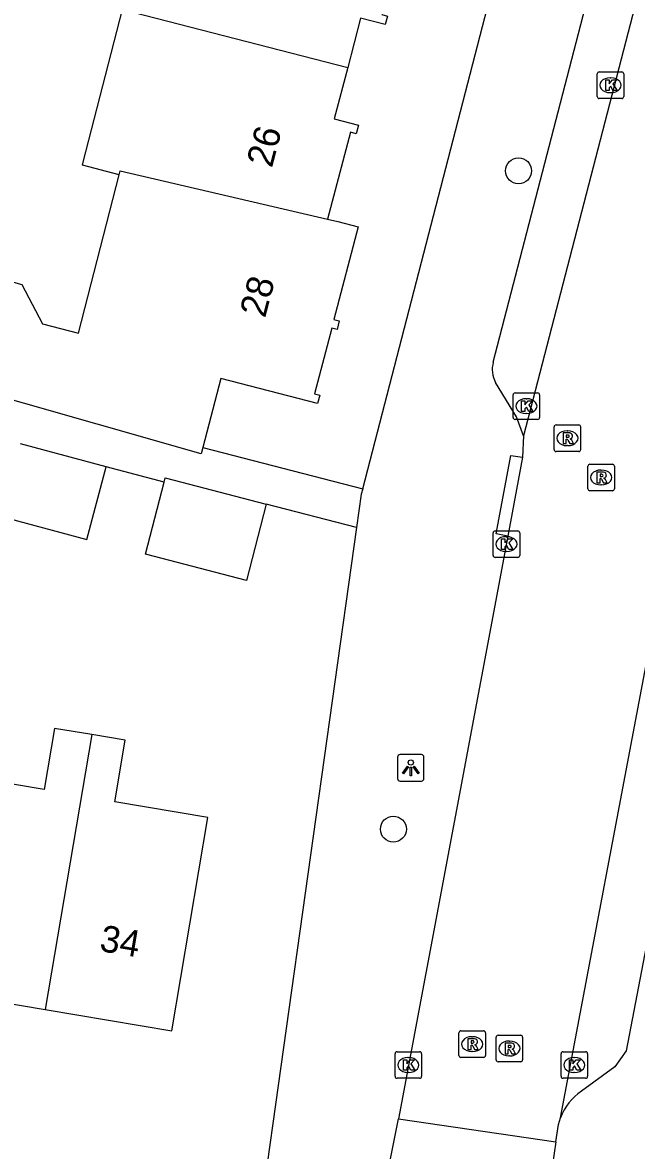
# Model space of a CAD drawing. Extents: x 163686 to 164493, y 382719 to 383870.
# Drawn here: x 163913.6 to 163936.73, y 383138.56 to 383181.08 of the extents above; entities that cross this region are included whole.
import ezdxf

# ---------------------------------------------------------------- set-up
doc = ezdxf.new("R2010")
doc.units = 0
for name, color, linetype in [('IMGEO_Boom', 7, 'Continuous'), ('IMGEO_Kolk', 7, 'Continuous'), ('IMGEO_Lichtpunt', 7, 'Continuous'), ('IMGEO_Pand', 7, 'Continuous'), ('IMGEO_Pand_nummerreeks', 7, 'Continuous'), ('IMGEO_Rijbaan_lokaal_open', 7, 'Continuous'), ('IMGEO_Rioolput', 7, 'Continuous'), ('IMGEO_Voetpad_open', 7, 'Continuous')]:
    doc.layers.add(name, color=color, linetype=linetype)

msp = doc.modelspace()

# ---------------------------------------------------------------- linework, layer by layer
at = {"layer": 'IMGEO_Boom'}
for centre in [(163932.292, 383175.493), (163927.575, 383150.674)]:
    msp.add_circle(centre, 0.489, dxfattribs=at)
at = {"layer": 'IMGEO_Kolk'}
for p, q in [((163935.257, 383178.294), (163935.257, 383179.146)), ((163935.332, 383179.22), (163936.184, 383179.22)), ((163935.745, 383179), (163935.77, 383179)), ((163936.258, 383179.146), (163936.258, 383178.294)), ((163936.184, 383178.22), (163935.332, 383178.22)), ((163935.768, 383178.44), (163935.743, 383178.44)), ((163932.085, 383166.195), (163932.085, 383167.047)), ((163932.16, 383167.121), (163933.012, 383167.121)), ((163933.086, 383167.047), (163933.086, 383166.195)), ((163932.573, 383166.901), (163932.598, 383166.901)), ((163932.596, 383166.341), (163932.571, 383166.341)), ((163933.012, 383166.121), (163932.16, 383166.121)), ((163931.408, 383161.919), (163932.26, 383161.919)), ((163931.333, 383160.993), (163931.333, 383161.845)), ((163931.821, 383161.699), (163931.846, 383161.699)), ((163932.334, 383161.845), (163932.334, 383160.993)), ((163931.844, 383161.139), (163931.819, 383161.139)), ((163932.26, 383160.919), (163931.408, 383160.919)), ((163927.637, 383141.353), (163927.637, 383142.205)), ((163927.712, 383142.279), (163928.564, 383142.279)), ((163928.125, 383142.059), (163928.15, 383142.059)), ((163928.638, 383142.205), (163928.638, 383141.353)), ((163933.892, 383141.353), (163933.892, 383142.205)), ((163933.967, 383142.279), (163934.819, 383142.279)), ((163934.38, 383142.059), (163934.405, 383142.059)), ((163934.893, 383142.205), (163934.893, 383141.353)), ((163928.148, 383141.499), (163928.123, 383141.499)), ((163934.403, 383141.499), (163934.378, 383141.499)), ((163928.564, 383141.279), (163927.712, 383141.279)), ((163934.819, 383141.279), (163933.967, 383141.279))]:
    msp.add_line(p, q, dxfattribs=at)
for points in [[(163935.257, 383178.294), (163935.257, 383179.146)], [(163935.332, 383179.22), (163936.184, 383179.22)], [(163936.258, 383179.146), (163936.258, 383178.294)], [(163935.578, 383178.92), (163935.701, 383178.92), (163935.701, 383178.769), (163935.831, 383178.92), (163935.995, 383178.92), (163935.849, 383178.769), (163936.002, 383178.52), (163935.85, 383178.52), (163935.765, 383178.684), (163935.701, 383178.617), (163935.701, 383178.52), (163935.578, 383178.52), (163935.578, 383178.92)], [(163936.184, 383178.22), (163935.332, 383178.22)], [(163932.085, 383166.195), (163932.085, 383167.047)], [(163932.16, 383167.121), (163933.012, 383167.121)], [(163933.086, 383167.047), (163933.086, 383166.195)], [(163932.406, 383166.821), (163932.529, 383166.821), (163932.529, 383166.67), (163932.659, 383166.821), (163932.823, 383166.821), (163932.677, 383166.67), (163932.83, 383166.421), (163932.678, 383166.421), (163932.593, 383166.585), (163932.529, 383166.518), (163932.529, 383166.421), (163932.406, 383166.421), (163932.406, 383166.821)], [(163933.012, 383166.121), (163932.16, 383166.121)], [(163931.408, 383161.919), (163932.26, 383161.919)], [(163931.333, 383160.993), (163931.333, 383161.845)], [(163931.654, 383161.619), (163931.777, 383161.619), (163931.777, 383161.468), (163931.907, 383161.619), (163932.071, 383161.619), (163931.925, 383161.468), (163932.078, 383161.219), (163931.926, 383161.219), (163931.841, 383161.383), (163931.777, 383161.316), (163931.777, 383161.219), (163931.654, 383161.219), (163931.654, 383161.619)], [(163932.334, 383161.845), (163932.334, 383160.993)], [(163932.26, 383160.919), (163931.408, 383160.919)], [(163927.637, 383141.353), (163927.637, 383142.205)], [(163927.712, 383142.279), (163928.564, 383142.279)], [(163927.958, 383141.979), (163928.081, 383141.979), (163928.081, 383141.828), (163928.211, 383141.979), (163928.375, 383141.979), (163928.229, 383141.828), (163928.382, 383141.579), (163928.23, 383141.579), (163928.145, 383141.743), (163928.081, 383141.676), (163928.081, 383141.579), (163927.958, 383141.579), (163927.958, 383141.979)], [(163928.638, 383142.205), (163928.638, 383141.353)], [(163933.892, 383141.353), (163933.892, 383142.205)], [(163933.967, 383142.279), (163934.819, 383142.279)], [(163934.213, 383141.979), (163934.336, 383141.979), (163934.336, 383141.828), (163934.466, 383141.979), (163934.63, 383141.979), (163934.484, 383141.828), (163934.637, 383141.579), (163934.485, 383141.579), (163934.4, 383141.743), (163934.336, 383141.676), (163934.336, 383141.579), (163934.213, 383141.579), (163934.213, 383141.979)], [(163934.893, 383142.205), (163934.893, 383141.353)], [(163928.564, 383141.279), (163927.712, 383141.279)], [(163934.819, 383141.279), (163933.967, 383141.279)]]:
    msp.add_lwpolyline(points, dxfattribs=at)
for centre, start, end in [((163935.334, 383179.144), 91.552, 178.448), ((163935.334, 383179.144), 91.552, 178.448), ((163936.182, 383179.144), 1.552, 88.448), ((163936.182, 383179.144), 1.552, 88.448), ((163935.334, 383178.296), 181.552, 268.448), ((163935.334, 383178.296), 181.552, 268.448), ((163936.182, 383178.296), 271.552, 358.448), ((163936.182, 383178.296), 271.552, 358.448), ((163932.162, 383167.045), 91.552, 178.448), ((163932.162, 383167.045), 91.552, 178.448), ((163933.01, 383167.045), 1.552, 88.448), ((163933.01, 383167.045), 1.552, 88.448), ((163932.162, 383166.197), 181.552, 268.448), ((163932.162, 383166.197), 181.552, 268.448), ((163933.01, 383166.197), 271.552, 358.448), ((163933.01, 383166.197), 271.552, 358.448), ((163931.41, 383161.843), 91.552, 178.448), ((163931.41, 383161.843), 91.552, 178.448), ((163932.258, 383161.843), 1.552, 88.448), ((163932.258, 383161.843), 1.552, 88.448), ((163931.41, 383160.995), 181.552, 268.448), ((163931.41, 383160.995), 181.552, 268.448), ((163932.258, 383160.995), 271.552, 358.448), ((163932.258, 383160.995), 271.552, 358.448), ((163927.714, 383142.203), 91.552, 178.448), ((163927.714, 383142.203), 91.552, 178.448), ((163928.562, 383142.203), 1.552, 88.448), ((163928.562, 383142.203), 1.552, 88.448), ((163933.969, 383142.203), 91.552, 178.448), ((163933.969, 383142.203), 91.552, 178.448), ((163934.817, 383142.203), 1.552, 88.448), ((163934.817, 383142.203), 1.552, 88.448), ((163927.714, 383141.355), 181.552, 268.448), ((163927.714, 383141.355), 181.552, 268.448), ((163928.562, 383141.355), 271.552, 358.448), ((163928.562, 383141.355), 271.552, 358.448), ((163933.969, 383141.355), 181.552, 268.448), ((163933.969, 383141.355), 181.552, 268.448), ((163934.817, 383141.355), 271.552, 358.448), ((163934.817, 383141.355), 271.552, 358.448)]:
    msp.add_arc(centre, 0.0765, start, end, dxfattribs=at)
for centre, major_axis, ratio, start_param, end_param in [((163935.744, 383178.72), (-0.387, 0.002), 0.722429, 4.712389, 7.853982), ((163935.769, 383178.72), (-0.39, 0.002), 0.717154, 1.570796, 4.712389), ((163932.572, 383166.621), (-0.387, 0.002), 0.722429, 4.712389, 7.853982), ((163932.597, 383166.621), (-0.39, 0.002), 0.717154, 1.570796, 4.712389), ((163931.82, 383161.419), (-0.387, 0.002), 0.722429, 4.712389, 7.853982), ((163931.845, 383161.419), (-0.39, 0.002), 0.717154, 1.570796, 4.712389), ((163928.124, 383141.779), (-0.387, 0.002), 0.722429, 4.712389, 7.853982), ((163928.149, 383141.779), (-0.39, 0.002), 0.717154, 1.570796, 4.712389), ((163934.379, 383141.779), (-0.387, 0.002), 0.722429, 4.712389, 7.853982), ((163934.404, 383141.779), (-0.39, 0.002), 0.717154, 1.570796, 4.712389)]:
    msp.add_ellipse(centre, major_axis=major_axis, ratio=ratio, start_param=start_param, end_param=end_param, dxfattribs=at)
at = {"layer": 'IMGEO_Lichtpunt'}
for p, q in [((163928.633, 383153.482), (163927.825, 383153.482)), ((163928.633, 383153.482), (163927.825, 383153.482)), ((163927.731, 383153.387), (163927.731, 383152.58)), ((163927.731, 383153.387), (163927.731, 383152.58)), ((163928.727, 383152.58), (163928.727, 383153.387)), ((163928.727, 383152.58), (163928.727, 383153.387)), ((163927.825, 383152.486), (163928.633, 383152.486)), ((163927.825, 383152.486), (163928.633, 383152.486))]:
    msp.add_line(p, q, dxfattribs=at)
for points in [[(163928.105, 383153.051), (163928.144, 383153.023), (163927.956, 383152.761), (163927.918, 383152.788), (163928.105, 383153.051)], [(163928.207, 383153.003), (163928.254, 383153.003), (163928.254, 383152.681), (163928.207, 383152.681), (163928.207, 383153.003)], [(163928.317, 383153.023), (163928.355, 383153.05), (163928.542, 383152.788), (163928.503, 383152.76), (163928.317, 383153.023)]]:
    msp.add_lwpolyline(points, dxfattribs=at)
msp.add_circle((163928.23, 383153.185), 0.0994, dxfattribs=at)
for centre, start, end in [((163927.825, 383153.387), 90, 180), ((163927.825, 383153.387), 90, 180), ((163928.633, 383153.387), 0, 90), ((163928.633, 383153.387), 0, 90), ((163927.825, 383152.58), 180, 270), ((163927.825, 383152.58), 180, 270), ((163928.633, 383152.58), 270, 0), ((163928.633, 383152.58), 270, 360)]:
    msp.add_arc(centre, 0.0946, start, end, dxfattribs=at)
at = {"layer": 'IMGEO_Pand'}
for points in [[(163928.043, 383184.83), (163927.14, 383181.381), (163927.353, 383181.325), (163927.269, 383181.005), (163926.341, 383181.248), (163925.853, 383179.385)], [(163917.247, 383175.343), (163915.858, 383175.701), (163915.887, 383175.815), (163917.371, 383181.575)], [(163917.371, 383181.575), (163925.853, 383179.385)], [(163925.853, 383179.385), (163925.347, 383177.452), (163926.255, 383177.213), (163926.171, 383176.894), (163925.957, 383176.949), (163925.098, 383173.673)], [(163904.378, 383174.794), (163907.367, 383173.943), (163907.111, 383173.044), (163913.572, 383171.205), (163914.351, 383169.725), (163915.71, 383169.372), (163917.247, 383175.343)], [(163917.247, 383175.343), (163917.285, 383175.49), (163925.098, 383173.673)], [(163920.397, 383165.067), (163920.335, 383164.829), (163916.418, 383165.944), (163902.693, 383169.851), (163904.12, 383174.867), (163904.378, 383174.794)], [(163925.098, 383173.673), (163925.478, 383173.585), (163926.251, 383173.382), (163925.335, 383169.886), (163925.538, 383169.832), (163925.454, 383169.513), (163925.25, 383169.566), (163924.602, 383167.091), (163924.805, 383167.038), (163924.721, 383166.719), (163921.07, 383167.659), (163920.397, 383165.067)], [(163916.754, 383164.333), (163913.522, 383165.197)], [(163912.747, 383162.473), (163916.022, 383161.597), (163916.754, 383164.333)], [(163922.785, 383162.928), (163922.037, 383160.047), (163918.229, 383161.036), (163918.934, 383163.75)], [(163918.934, 383163.75), (163918.977, 383163.917), (163922.785, 383162.928)], [(163916.211, 383154.236), (163914.805, 383154.473), (163914.415, 383152.162), (163911.045, 383152.731)], [(163916.211, 383154.236), (163914.459, 383143.868)], [(163914.459, 383143.868), (163919.221, 383143.064), (163920.579, 383151.115), (163917.074, 383151.707), (163917.465, 383154.024), (163916.211, 383154.236)], [(163909.684, 383144.673), (163914.459, 383143.868)]]:
    msp.add_lwpolyline(points, dxfattribs=at)
at = {"layer": 'IMGEO_Rijbaan_lokaal_open'}
for points in [[(163967.043, 383298.891), (163932.475, 383165.499)], [(163932.475, 383165.499), (163932.442, 383164.692)], [(163932.442, 383164.692), (163931.887, 383161.718)], [(163931.887, 383161.718), (163927.772, 383139.754)], [(163933.876, 383139.789), (163937.221, 383157.536)], [(163927.286, 383137.358), (163927.772, 383139.754)], [(163927.772, 383139.754), (163933.702, 383138.877)], [(163933.702, 383138.877), (163933.8, 383139.539), (163933.876, 383139.789)], [(163933.702, 383138.877), (163932.753, 383132.47)]]:
    msp.add_lwpolyline(points, dxfattribs=at)
at = {"layer": 'IMGEO_Rioolput'}
for p, q in [((163933.631, 383164.985), (163933.631, 383165.837)), ((163933.706, 383165.911), (163934.558, 383165.911)), ((163934.632, 383165.837), (163934.632, 383164.985)), ((163934.119, 383165.691), (163934.144, 383165.691)), ((163934.558, 383164.911), (163933.706, 383164.911)), ((163934.142, 383165.131), (163934.117, 383165.131)), ((163934.904, 383163.505), (163934.904, 383164.357)), ((163934.979, 383164.431), (163935.831, 383164.431)), ((163935.392, 383164.211), (163935.417, 383164.211)), ((163935.905, 383164.357), (163935.905, 383163.505)), ((163935.415, 383163.651), (163935.39, 383163.651)), ((163935.831, 383163.431), (163934.979, 383163.431)), ((163930.046, 383142.142), (163930.046, 383142.994)), ((163930.121, 383143.068), (163930.973, 383143.068)), ((163930.534, 383142.848), (163930.559, 383142.848)), ((163931.047, 383142.994), (163931.047, 383142.142)), ((163931.445, 383141.976), (163931.445, 383142.828)), ((163931.52, 383142.902), (163932.372, 383142.902)), ((163932.446, 383142.828), (163932.446, 383141.976)), ((163931.933, 383142.682), (163931.958, 383142.682)), ((163930.973, 383142.068), (163930.121, 383142.068)), ((163930.557, 383142.288), (163930.532, 383142.288)), ((163931.956, 383142.122), (163931.931, 383142.122)), ((163932.372, 383141.902), (163931.52, 383141.902))]:
    msp.add_line(p, q, dxfattribs=at)
for points in [[(163933.631, 383164.985), (163933.631, 383165.837)], [(163933.706, 383165.911), (163934.558, 383165.911)], [(163934.632, 383165.837), (163934.632, 383164.985)], [(163934.22, 383165.609), (163933.968, 383165.611), (163933.968, 383165.211)], [(163933.968, 383165.211), (163934.092, 383165.211), (163934.092, 383165.373), (163934.103, 383165.373)], [(163934.146, 383165.53), (163934.092, 383165.53), (163934.092, 383165.449)], [(163934.092, 383165.449), (163934.144, 383165.449)], [(163934.15, 383165.344), (163934.221, 383165.211), (163934.361, 383165.211), (163934.296, 383165.337)], [(163934.558, 383164.911), (163933.706, 383164.911)], [(163934.904, 383163.505), (163934.904, 383164.357)], [(163934.979, 383164.431), (163935.831, 383164.431)], [(163935.493, 383164.129), (163935.241, 383164.131), (163935.241, 383163.731)], [(163935.419, 383164.05), (163935.365, 383164.05), (163935.365, 383163.969)], [(163935.905, 383164.357), (163935.905, 383163.505)], [(163935.241, 383163.731), (163935.365, 383163.731), (163935.365, 383163.893), (163935.376, 383163.893)], [(163935.365, 383163.969), (163935.417, 383163.969)], [(163935.423, 383163.864), (163935.494, 383163.731), (163935.634, 383163.731), (163935.569, 383163.857)], [(163935.831, 383163.431), (163934.979, 383163.431)], [(163930.046, 383142.142), (163930.046, 383142.994)], [(163930.121, 383143.068), (163930.973, 383143.068)], [(163931.047, 383142.994), (163931.047, 383142.142)], [(163931.445, 383141.976), (163931.445, 383142.828)], [(163931.52, 383142.902), (163932.372, 383142.902)], [(163932.446, 383142.828), (163932.446, 383141.976)], [(163930.635, 383142.766), (163930.383, 383142.768), (163930.383, 383142.368)], [(163930.383, 383142.368), (163930.507, 383142.368), (163930.507, 383142.53), (163930.518, 383142.53)], [(163930.561, 383142.687), (163930.507, 383142.687), (163930.507, 383142.606)], [(163930.507, 383142.606), (163930.559, 383142.606)], [(163930.565, 383142.501), (163930.636, 383142.368), (163930.776, 383142.368), (163930.711, 383142.494)], [(163932.034, 383142.6), (163931.782, 383142.602), (163931.782, 383142.202)], [(163931.782, 383142.202), (163931.906, 383142.202), (163931.906, 383142.364), (163931.917, 383142.364)], [(163931.96, 383142.521), (163931.906, 383142.521), (163931.906, 383142.44)], [(163931.906, 383142.44), (163931.958, 383142.44)], [(163930.973, 383142.068), (163930.121, 383142.068)], [(163931.964, 383142.335), (163932.035, 383142.202), (163932.175, 383142.202), (163932.11, 383142.328)], [(163932.372, 383141.902), (163931.52, 383141.902)]]:
    msp.add_lwpolyline(points, dxfattribs=at)
for centre, radius, start, end in [((163933.708, 383165.835), 0.0765, 91.552, 178.448), ((163933.708, 383165.835), 0.0765, 91.552, 178.448), ((163934.556, 383165.835), 0.0765, 1.552, 88.448), ((163934.556, 383165.835), 0.0765, 1.552, 88.448), ((163934.102, 383165.32), 0.0533, 26.0293, 88.6989), ((163934.128, 383165.638), 0.19, 274.7715, 282.9687), ((163934.152, 383165.434), 0.0964, 77.0061, 93.1865), ((163934.166, 383165.491), 0.0378, 276.6634, 79.6772), ((163934.219, 383165.499), 0.109, 350.3612, 89.416), ((163934.217, 383165.499), 0.112, 277.5842, 350.9817), ((163934.201, 383165.284), 0.108, 29.5134, 73.7905), ((163933.708, 383164.987), 0.0765, 181.552, 268.448), ((163933.708, 383164.987), 0.0765, 181.552, 268.448), ((163934.556, 383164.987), 0.0765, 271.552, 358.448), ((163934.556, 383164.987), 0.0765, 271.552, 358.448), ((163934.981, 383164.355), 0.0765, 91.552, 178.448), ((163934.981, 383164.355), 0.0765, 91.552, 178.448), ((163935.425, 383163.954), 0.0964, 77.0061, 93.1865), ((163935.439, 383164.011), 0.0378, 276.6634, 79.6772), ((163935.492, 383164.019), 0.109, 350.3612, 89.416), ((163935.829, 383164.355), 0.0765, 1.552, 88.448), ((163935.829, 383164.355), 0.0765, 1.552, 88.448), ((163935.375, 383163.84), 0.0533, 26.0293, 88.6989), ((163935.401, 383164.158), 0.19, 274.7715, 282.9687), ((163935.49, 383164.019), 0.112, 277.5842, 350.9817), ((163935.474, 383163.804), 0.108, 29.5134, 73.7905), ((163934.981, 383163.507), 0.0765, 181.552, 268.448), ((163934.981, 383163.507), 0.0765, 181.552, 268.448), ((163935.829, 383163.507), 0.0765, 271.552, 358.448), ((163935.829, 383163.507), 0.0765, 271.552, 358.448), ((163930.123, 383142.992), 0.0765, 91.552, 178.448), ((163930.123, 383142.992), 0.0765, 91.552, 178.448), ((163930.971, 383142.992), 0.0765, 1.552, 88.448), ((163930.971, 383142.992), 0.0765, 1.552, 88.448), ((163931.522, 383142.826), 0.0765, 91.552, 178.448), ((163931.522, 383142.826), 0.0765, 91.552, 178.448), ((163932.37, 383142.826), 0.0765, 1.552, 88.448), ((163932.37, 383142.826), 0.0765, 1.552, 88.448), ((163930.517, 383142.477), 0.0533, 26.0293, 88.6989), ((163930.543, 383142.795), 0.19, 274.7715, 282.9687), ((163930.567, 383142.591), 0.0964, 77.0061, 93.1865), ((163930.581, 383142.648), 0.0378, 276.6634, 79.6772), ((163930.634, 383142.656), 0.109, 350.3612, 89.416), ((163930.632, 383142.656), 0.112, 277.5842, 350.9817), ((163930.616, 383142.441), 0.108, 29.5134, 73.7905), ((163931.916, 383142.311), 0.0533, 26.0293, 88.6989), ((163931.942, 383142.629), 0.19, 274.7715, 282.9687), ((163931.966, 383142.425), 0.0964, 77.0061, 93.1865), ((163931.98, 383142.482), 0.0378, 276.6634, 79.6772), ((163932.033, 383142.49), 0.109, 350.3612, 89.416), ((163932.031, 383142.49), 0.112, 277.5842, 350.9817), ((163932.015, 383142.275), 0.108, 29.5134, 73.7905), ((163930.123, 383142.144), 0.0765, 181.552, 268.448), ((163930.123, 383142.144), 0.0765, 181.552, 268.448), ((163930.971, 383142.144), 0.0765, 271.552, 358.448), ((163930.971, 383142.144), 0.0765, 271.552, 358.448), ((163931.522, 383141.978), 0.0765, 181.552, 268.448), ((163931.522, 383141.978), 0.0765, 181.552, 268.448), ((163932.37, 383141.978), 0.0765, 271.552, 358.448), ((163932.37, 383141.978), 0.0765, 271.552, 358.448)]:
    msp.add_arc(centre, radius, start, end, dxfattribs=at)
for centre, major_axis, ratio, start_param, end_param in [((163934.118, 383165.411), (-0.387, 0.002), 0.722429, 4.712389, 7.853982), ((163934.143, 383165.411), (-0.39, 0.002), 0.717154, 1.570796, 4.712389), ((163935.391, 383163.931), (-0.387, 0.002), 0.722429, 4.712389, 7.853982), ((163935.416, 383163.931), (-0.39, 0.002), 0.717154, 1.570796, 4.712389), ((163930.533, 383142.568), (-0.387, 0.002), 0.722429, 4.712389, 7.853982), ((163930.558, 383142.568), (-0.39, 0.002), 0.717154, 1.570796, 4.712389), ((163931.932, 383142.402), (-0.387, 0.002), 0.722429, 4.712389, 7.853982), ((163931.957, 383142.402), (-0.39, 0.002), 0.717154, 1.570796, 4.712389)]:
    msp.add_ellipse(centre, major_axis=major_axis, ratio=ratio, start_param=start_param, end_param=end_param, dxfattribs=at)
at = {"layer": 'IMGEO_Voetpad_open'}
for points in [[(163926.419, 383163.509), (163948.873, 383250.284)], [(163931.34, 383168.275), (163941.067, 383205.805)], [(163932.475, 383165.499), (163932.22, 383166.212), (163931.427, 383167.518)], [(163920.397, 383165.067), (163926.419, 383163.509)], [(163931.887, 383161.718), (163931.444, 383161.811), (163932.004, 383164.755), (163932.442, 383164.692)], [(163918.934, 383163.75), (163916.754, 383164.333)], [(163926.419, 383163.509), (163926.365, 383163.302), (163926.188, 383162.044)], [(163926.188, 383162.044), (163922.785, 383162.928)], [(163926.188, 383162.044), (163922.513, 383135.909)], [(163938.603, 383154.116), (163936.348, 383142.309), (163935.926, 383141.706), (163934.66, 383140.795)]]:
    msp.add_lwpolyline(points, dxfattribs=at)
for centre, radius, start, end in [((163932.27, 383167.998), 0.97, 163.4261, 209.6861), ((163935.849, 383139.06), 2.103, 124.4177, 159.7221)]:
    msp.add_arc(centre, radius, start, end, dxfattribs=at)

# ---------------------------------------------------------------- texts
at = {"layer": 'IMGEO_Pand_nummerreeks'}
for s, rotation, p in [('26', 75.2867, (163922.996, 383175.578)), ('28', 75.3153, (163922.738, 383169.919)), ('34', 350.4089, (163916.469, 383146.085))]:
    msp.add_text(s, height=1, rotation=rotation, dxfattribs=at).set_placement(p)

doc.saveas('drawing.dxf')
